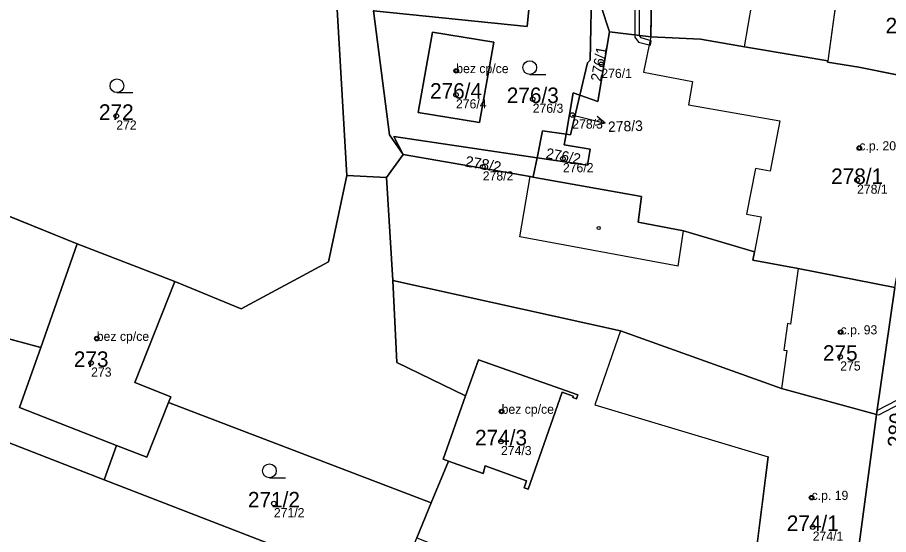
# Model space of a CAD drawing. Extents: x -603967 to -594699, y -1179315 to -1165625.
# Drawn here: x -597624 to -597528.8, y -1172426.6 to -1172370 of the extents above; entities that cross this region are included whole.
import ezdxf

# ---------------------------------------------------------------- set-up
doc = ezdxf.new("R2010")
doc.units = 0
for name, color, linetype in [('Definiční body', 7, 'Continuous'), ('Hranice parcel', 7, 'Continuous'), ('Parcelní čísla', 7, 'Continuous'), ('Polygon budovy', 7, 'Continuous'), ('Polygon parcely', 7, 'Continuous'), ('Pop  PČ popisy', 7, 'Continuous'), ('Vnitřní kresba', 7, 'Continuous'), ('Věcná břemena k části', 7, 'Continuous'), ('Značky budov', 7, 'Continuous'), ('Značky kultur', 7, 'Continuous')]:
    doc.layers.add(name, color=color, linetype=linetype)

msp = doc.modelspace()

# ---------------------------------------------------------------- linework, layer by layer
at = {"layer": 'Definiční body'}
for centre in [(-597560.17, -1172375.16994), (-597576.03, -1172375.87994), (-597576.06, -1172378.49994), (-597567.67, -1172378.97994), (-597613.2, -1172380.81994), (-597563.35, -1172380.70994), (-597531.96, -1172384.32994), (-597564.37, -1172385.47994), (-597573.13, -1172386.37994), (-597532.21, -1172387.82994), (-597534.01, -1172404.44994), (-597615.33, -1172405.15994), (-597534.05, -1172407.15994), (-597615.95, -1172407.82994), (-597571.07, -1172413.12994), (-597571.14, -1172416.40994), (-597537.18, -1172422.54994), (-597595.97, -1172423.19994), (-597537.06, -1172425.76994)]:
    msp.add_circle(centre, 0.25, dxfattribs=at)
at = {"layer": 'Hranice parcel'}
for p, q in [((-597554.56, -1172359.47), (-597554.77, -1172372.15)), ((-597561.19, -1172365.71), (-597559.27, -1172371.61)), ((-597588, -1172387.31), (-597589.19, -1172366.62)), ((-597549.31, -1172372.42), (-597554.77, -1172372.15)), ((-597561.68, -1172375), (-597562.52, -1172378.54)), ((-597524.08, -1172377.07), (-597532.02, -1172375.47)), ((-597617.48, -1172394.81), (-597644.61, -1172383.82)), ((-597581.82, -1172385.04), (-597583.66, -1172387.54)), ((-597567.93, -1172387.45), (-597581.82, -1172385.04)), ((-597567.19, -1172385.39), (-597567.57, -1172387.28)), ((-597583.66, -1172387.54), (-597588, -1172387.31)), ((-597567.64, -1172387.5), (-597567.93, -1172387.45)), ((-597567.57, -1172387.28), (-597567.64, -1172387.5)), ((-597582.98, -1172398.8), (-597583.66, -1172387.54)), ((-597674.28, -1172391.86), (-597621.46, -1172406.14)), ((-597621.46, -1172406.14), (-597617.48, -1172394.81)), ((-597530.07, -1172413.45), (-597528.07, -1172399.58)), ((-597575, -1172411.41), (-597573.6, -1172407.49)), ((-597533.64, -1172440.2), (-597530.07, -1172413.45)), ((-597613.19, -1172416.84), (-597614.51, -1172420.59)), ((-597578.77, -1172423.12), (-597576.89, -1172418.55)), ((-597573.07, -1172419.91), (-597576.89, -1172418.55)), ((-597582.77, -1172432.9), (-597614.51, -1172420.59)), ((-597580.34, -1172426.96), (-597578.77, -1172423.12))]:
    msp.add_line(p, q, dxfattribs=at)
for points in [[(-597585.07, -1172369.31), (-597568.29, -1172371.02), (-597567.7, -1172365.05), (-597569.35, -1172364.88), (-597569.18, -1172363.19)], [(-597561.19, -1172365.71), (-597561.4, -1172374.72), (-597561.68, -1172375)], [(-597581.82, -1172385.04), (-597583.31, -1172382.89), (-597585.07, -1172369.31)], [(-597578.63, -1172371.66), (-597571.91, -1172372.75), (-597573.48, -1172381.53), (-597580.18, -1172380.42), (-597578.63, -1172371.66)], [(-597562.52, -1172378.54), (-597560.55, -1172379.23), (-597559.27, -1172371.61)], [(-597559.27, -1172371.61), (-597555.03, -1172372.13), (-597554.77, -1172372.15)], [(-597532.02, -1172375.47), (-597535.44, -1172374.95), (-597535.42, -1172374.79), (-597538.44, -1172374.28), (-597544.53, -1172373.24), (-597549.31, -1172372.42)], [(-597564.02, -1172382.8), (-597563.26, -1172378.28), (-597562.52, -1172378.54)], [(-597562.52, -1172378.54), (-597563.54, -1172382.87), (-597564.02, -1172382.8)], [(-597567.19, -1172385.39), (-597566.61, -1172382.45), (-597564.02, -1172382.8)], [(-597581.82, -1172385.04), (-597582.84, -1172383.05), (-597567.19, -1172385.39)], [(-597567.19, -1172385.39), (-597561.69, -1172386.21), (-597561.39, -1172384.45), (-597564.22, -1172383.97), (-597564.02, -1172382.8)], [(-597617.48, -1172394.81), (-597606.81, -1172398.91), (-597599.56, -1172401.9), (-597590, -1172396.78), (-597588, -1172387.31)], [(-597543.61, -1172396.6), (-597543.43, -1172395.66), (-597551.17, -1172393.37), (-597556.13, -1172392.43), (-597555.76, -1172389.63), (-597567.64, -1172387.5)], [(-597528.07, -1172399.58), (-597538.66, -1172397.49), (-597543.61, -1172396.6)], [(-597530.07, -1172413.45), (-597540.47, -1172410.63), (-597558.08, -1172404.3), (-597582.98, -1172398.8)], [(-597575, -1172411.41), (-597582.51, -1172407.77), (-597582.98, -1172398.8)], [(-597614.51, -1172420.59), (-597625.09, -1172416.48), (-597634.75, -1172413.69), (-597678.72, -1172403.02)], [(-597621.46, -1172406.14), (-597623.77, -1172412.71), (-597613.19, -1172416.84)], [(-597573.6, -1172407.49), (-597562.74, -1172411.32), (-597562.89, -1172411.73), (-597563.3, -1172411.59), (-597563.25, -1172411.45), (-597564.44, -1172411.03), (-597568.18, -1172421.62), (-597568.6, -1172421.47), (-597568.35, -1172420.72), (-597572.87, -1172419.09), (-597573.07, -1172419.91)], [(-597578.77, -1172423.12), (-597607.5, -1172412.13), (-597609.87, -1172418.14), (-597613.19, -1172416.84)], [(-597576.89, -1172418.55), (-597577.47, -1172418.34), (-597575, -1172411.41)]]:
    msp.add_lwpolyline(points, dxfattribs=at)
at = {"layer": 'Polygon budovy'}
for points in [[(-597533.58, -1172361.94), (-597533.97, -1172364.65), (-597535.33, -1172364.48), (-597535.7, -1172367.46), (-597534.41, -1172367.62), (-597535.42, -1172374.79), (-597535.44, -1172374.95), (-597532.02, -1172375.47), (-597524.08, -1172377.07), (-597522, -1172364.02)], [(-597580.18, -1172380.42), (-597573.48, -1172381.53), (-597571.91, -1172372.75), (-597578.63, -1172371.66)], [(-597532.02, -1172375.47), (-597535.44, -1172374.95), (-597535.42, -1172374.79), (-597538.44, -1172374.28), (-597544.53, -1172373.24), (-597549.31, -1172372.42), (-597554.77, -1172372.15), (-597555.55, -1172376.03), (-597550.19, -1172377.03), (-597550.62, -1172379.61), (-597540.65, -1172381.34), (-597541.72, -1172386.86), (-597543.31, -1172386.55), (-597544.28, -1172391.56), (-597542.69, -1172391.86), (-597543.43, -1172395.66), (-597543.61, -1172396.6), (-597538.66, -1172397.49), (-597528.07, -1172399.58), (-597524.08, -1172377.07)], [(-597621.46, -1172406.14), (-597623.77, -1172412.71), (-597613.19, -1172416.84), (-597609.87, -1172418.14), (-597607.5, -1172412.13), (-597607.25, -1172411.51), (-597611.17, -1172409.96), (-597606.81, -1172398.91), (-597617.48, -1172394.81)], [(-597539.9, -1172406.47), (-597540.47, -1172410.63), (-597530.07, -1172413.45), (-597528.07, -1172399.58), (-597538.66, -1172397.49), (-597539.5, -1172403.57), (-597539.83, -1172403.52), (-597540.23, -1172406.42)], [(-597558.08, -1172404.3), (-597560.88, -1172412.41), (-597541.91, -1172418.09), (-597544.37, -1172437.34), (-597533.64, -1172440.2), (-597530.07, -1172413.45), (-597540.47, -1172410.63)], [(-597577.47, -1172418.34), (-597576.89, -1172418.55), (-597573.07, -1172419.91), (-597572.87, -1172419.09), (-597568.35, -1172420.72), (-597568.6, -1172421.47), (-597568.18, -1172421.62), (-597564.44, -1172411.03), (-597563.25, -1172411.45), (-597563.3, -1172411.59), (-597562.89, -1172411.73), (-597562.74, -1172411.32), (-597573.6, -1172407.49), (-597575, -1172411.41)]]:
    msp.add_lwpolyline(points, close=True, dxfattribs=at)
at = {"layer": 'Polygon parcely'}
for points in [[(-597561.19, -1172365.71), (-597559.27, -1172371.61), (-597555.03, -1172372.13), (-597554.77, -1172372.15), (-597554.56, -1172359.47)], [(-597589.19, -1172366.62), (-597588, -1172387.31), (-597583.66, -1172387.54), (-597581.82, -1172385.04), (-597583.31, -1172382.89), (-597585.07, -1172369.31)], [(-597524.08, -1172377.07), (-597532.02, -1172375.47), (-597535.44, -1172374.95), (-597535.42, -1172374.79), (-597538.44, -1172374.28), (-597544.53, -1172373.24), (-597549.31, -1172372.42), (-597554.77, -1172372.15), (-597555.03, -1172372.13), (-597559.27, -1172371.61), (-597560.55, -1172379.23), (-597562.52, -1172378.54), (-597563.54, -1172382.87), (-597564.02, -1172382.8), (-597564.22, -1172383.97), (-597561.39, -1172384.45), (-597561.69, -1172386.21), (-597567.19, -1172385.39), (-597567.57, -1172387.28), (-597567.64, -1172387.5), (-597555.76, -1172389.63), (-597556.13, -1172392.43), (-597551.17, -1172393.37), (-597543.43, -1172395.66), (-597543.61, -1172396.6), (-597538.66, -1172397.49), (-597528.07, -1172399.58)], [(-597528.07, -1172399.58), (-597530.07, -1172413.45), (-597533.64, -1172440.2), (-597534.93, -1172449.82), (-597534.27, -1172449.96), (-597535.92, -1172463.25), (-597536.39, -1172467.08), (-597540.17, -1172480.91), (-597540.97, -1172483.09), (-597543.05, -1172493.7), (-597543.74, -1172494.73), (-597532.25, -1172503.88), (-597520.62, -1172513.32)]]:
    msp.add_lwpolyline(points, dxfattribs=at)
for points in [[(-597549.31, -1172372.42), (-597544.53, -1172373.24), (-597538.44, -1172374.28), (-597535.42, -1172374.79), (-597535.44, -1172374.95), (-597532.02, -1172375.47), (-597524.08, -1172377.07), (-597522, -1172364.02), (-597533.58, -1172361.94), (-597545.45, -1172359.8), (-597545.97, -1172359.78), (-597554.56, -1172359.47), (-597554.77, -1172372.15)], [(-597569.18, -1172363.19), (-597584.44, -1172361.64), (-597585.07, -1172369.31), (-597568.29, -1172371.02), (-597567.7, -1172365.05), (-597569.35, -1172364.88)], [(-597617.48, -1172394.81), (-597606.81, -1172398.91), (-597599.56, -1172401.9), (-597590, -1172396.78), (-597588, -1172387.31), (-597589.19, -1172366.62), (-597599.82, -1172364.67), (-597606.9, -1172363.58), (-597610.15, -1172363.08), (-597616.04, -1172362.17), (-597618.44, -1172362.07), (-597631.82, -1172363.24), (-597641.39, -1172365.6), (-597643.59, -1172365.91), (-597657.57, -1172372.95), (-597661.84, -1172376.84), (-597658.39, -1172378.24), (-597646.49, -1172375.52), (-597644.61, -1172383.82)], [(-597561.68, -1172375), (-597561.4, -1172374.72), (-597561.19, -1172365.71), (-597561.76, -1172363.94), (-597569.18, -1172363.19), (-597569.35, -1172364.88), (-597567.7, -1172365.05), (-597568.29, -1172371.02), (-597585.07, -1172369.31), (-597583.31, -1172382.89), (-597581.82, -1172385.04), (-597582.84, -1172383.05), (-597567.19, -1172385.39), (-597566.61, -1172382.45), (-597564.02, -1172382.8), (-597563.26, -1172378.28), (-597562.52, -1172378.54)], [(-597561.4, -1172374.72), (-597561.68, -1172375), (-597562.52, -1172378.54), (-597560.55, -1172379.23), (-597559.27, -1172371.61), (-597561.19, -1172365.71)], [(-597578.63, -1172371.66), (-597571.91, -1172372.75), (-597573.48, -1172381.53), (-597580.18, -1172380.42)], [(-597578.63, -1172371.66), (-597580.18, -1172380.42), (-597573.48, -1172381.53), (-597571.91, -1172372.75)], [(-597621.46, -1172406.14), (-597617.48, -1172394.81), (-597644.61, -1172383.82), (-597643.79, -1172387.43), (-597655.67, -1172390.15), (-597658.39, -1172378.24), (-597661.84, -1172376.84), (-597669.08, -1172383.82), (-597673.66, -1172390.32), (-597674.28, -1172391.86)], [(-597564.02, -1172382.8), (-597563.54, -1172382.87), (-597562.52, -1172378.54), (-597563.26, -1172378.28)], [(-597561.39, -1172384.45), (-597564.22, -1172383.97), (-597564.02, -1172382.8), (-597566.61, -1172382.45), (-597567.19, -1172385.39), (-597561.69, -1172386.21)], [(-597567.19, -1172385.39), (-597582.84, -1172383.05), (-597581.82, -1172385.04), (-597567.93, -1172387.45), (-597567.64, -1172387.5), (-597567.57, -1172387.28)], [(-597555.76, -1172389.63), (-597567.64, -1172387.5), (-597567.93, -1172387.45), (-597581.82, -1172385.04), (-597583.66, -1172387.54), (-597582.98, -1172398.8), (-597558.08, -1172404.3), (-597540.47, -1172410.63), (-597530.07, -1172413.45), (-597528.07, -1172399.58), (-597538.66, -1172397.49), (-597543.61, -1172396.6), (-597543.43, -1172395.66), (-597551.17, -1172393.37), (-597556.13, -1172392.43)], [(-597575, -1172411.41), (-597582.51, -1172407.77), (-597582.98, -1172398.8), (-597583.66, -1172387.54), (-597588, -1172387.31), (-597590, -1172396.78), (-597599.56, -1172401.9), (-597606.81, -1172398.91), (-597617.48, -1172394.81), (-597621.46, -1172406.14), (-597623.77, -1172412.71), (-597613.19, -1172416.84), (-597609.87, -1172418.14), (-597607.5, -1172412.13), (-597578.77, -1172423.12), (-597576.89, -1172418.55), (-597577.47, -1172418.34)], [(-597674.28, -1172391.86), (-597674.92, -1172393.49), (-597678.72, -1172403.02), (-597634.75, -1172413.69), (-597625.09, -1172416.48), (-597614.51, -1172420.59), (-597613.19, -1172416.84), (-597623.77, -1172412.71), (-597621.46, -1172406.14)], [(-597573.07, -1172419.91), (-597576.89, -1172418.55), (-597578.77, -1172423.12), (-597580.34, -1172426.96), (-597569.89, -1172431.07), (-597544.37, -1172437.34), (-597533.64, -1172440.2), (-597530.07, -1172413.45), (-597540.47, -1172410.63), (-597558.08, -1172404.3), (-597582.98, -1172398.8), (-597582.51, -1172407.77), (-597575, -1172411.41), (-597573.6, -1172407.49), (-597562.74, -1172411.32), (-597562.89, -1172411.73), (-597563.3, -1172411.59), (-597563.25, -1172411.45), (-597564.44, -1172411.03), (-597568.18, -1172421.62), (-597568.6, -1172421.47), (-597568.35, -1172420.72), (-597572.87, -1172419.09)], [(-597625.09, -1172416.48), (-597634.75, -1172413.69), (-597678.72, -1172403.02), (-597681.24, -1172409.8), (-597686.17, -1172432.32), (-597672.06, -1172435.27), (-597664.04, -1172436.49), (-597648.9, -1172439.83), (-597612.89, -1172445.67), (-597578.35, -1172458.08), (-597573.5, -1172445.04), (-597570.6, -1172438.81), (-597572.53, -1172438.01), (-597574.35, -1172437.26), (-597578.94, -1172434.88), (-597582.77, -1172432.9), (-597614.51, -1172420.59)], [(-597575, -1172411.41), (-597577.47, -1172418.34), (-597576.89, -1172418.55), (-597573.07, -1172419.91), (-597572.87, -1172419.09), (-597568.35, -1172420.72), (-597568.6, -1172421.47), (-597568.18, -1172421.62), (-597564.44, -1172411.03), (-597563.25, -1172411.45), (-597563.3, -1172411.59), (-597562.89, -1172411.73), (-597562.74, -1172411.32), (-597573.6, -1172407.49)], [(-597614.51, -1172420.59), (-597582.77, -1172432.9), (-597580.73, -1172427.92), (-597580.34, -1172426.96), (-597578.77, -1172423.12), (-597607.5, -1172412.13), (-597609.87, -1172418.14), (-597613.19, -1172416.84)]]:
    msp.add_lwpolyline(points, close=True, dxfattribs=at)
at = {"layer": 'Pop  PČ popisy'}
for p, q in [((-597563.35, -1172380.71), (-597562.67, -1172380.87)), ((-597562.67, -1172380.87), (-597559.758, -1172381.596)), ((-597559.758, -1172381.596), (-597560.851, -1172381.84)), ((-597559.758, -1172381.596), (-597560.609, -1172380.868))]:
    msp.add_line(p, q, dxfattribs=at)
at = {"layer": 'Vnitřní kresba'}
for p, q in [((-597534.41, -1172367.62), (-597535.42, -1172374.79)), ((-597544.53, -1172373.24), (-597543.71, -1172368.6)), ((-597554.77, -1172372.15), (-597555.55, -1172376.03)), ((-597555.55, -1172376.03), (-597550.19, -1172377.03)), ((-597550.19, -1172377.03), (-597550.62, -1172379.61)), ((-597550.62, -1172379.61), (-597540.65, -1172381.34)), ((-597540.65, -1172381.34), (-597541.72, -1172386.86)), ((-597569.08, -1172394.02), (-597567.93, -1172387.45)), ((-597543.31, -1172386.55), (-597544.28, -1172391.56)), ((-597541.72, -1172386.86), (-597543.31, -1172386.55)), ((-597544.28, -1172391.56), (-597542.69, -1172391.86)), ((-597542.69, -1172391.86), (-597543.43, -1172395.66)), ((-597551.77, -1172397.24), (-597569.08, -1172394.02)), ((-597551.77, -1172397.24), (-597551.17, -1172393.37)), ((-597538.66, -1172397.49), (-597539.5, -1172403.57)), ((-597606.81, -1172398.91), (-597611.17, -1172409.96)), ((-597539.83, -1172403.52), (-597540.23, -1172406.42)), ((-597539.5, -1172403.57), (-597539.83, -1172403.52)), ((-597558.08, -1172404.3), (-597560.88, -1172412.41)), ((-597539.9, -1172406.47), (-597540.47, -1172410.63)), ((-597540.23, -1172406.42), (-597539.9, -1172406.47)), ((-597611.17, -1172409.96), (-597607.25, -1172411.51)), ((-597607.25, -1172411.51), (-597607.5, -1172412.13)), ((-597560.88, -1172412.41), (-597541.91, -1172418.09)), ((-597544.37, -1172437.34), (-597541.91, -1172418.09))]:
    msp.add_line(p, q, dxfattribs=at)
at = {"layer": 'Věcná břemena k části'}
msp.add_lwpolyline([(-597556.48, -1172364.65), (-597556.5, -1172371.95), (-597556, -1172372.01), (-597555.98, -1172364.67)], dxfattribs=at)
for points in [[(-597556.5, -1172371.95), (-597556.5, -1172372.19), (-597556.12, -1172372.73), (-597554.81, -1172373.08), (-597554.71, -1172372.59), (-597555.82, -1172372.29), (-597556, -1172372.01)], [(-597530.01, -1172413.01), (-597530.07, -1172413.45), (-597529.83, -1172413.48), (-597527.37, -1172412.23), (-597527.83, -1172411.91)]]:
    msp.add_lwpolyline(points, close=True, dxfattribs=at)
at = {"layer": 'Značky budov'}
for centre in [(-597576.0368, -1172375.87916), (-597531.9668, -1172384.32916), (-597560.4568, -1172393.05916), (-597534.0168, -1172404.44916), (-597615.3368, -1172405.15916), (-597571.0768, -1172413.12916), (-597537.1868, -1172422.54916)]:
    msp.add_circle(centre, 0.175, dxfattribs=at)
at = {"layer": 'Značky kultur'}
for p, q in [((-597567.993, -1172376.27), (-597566.243, -1172376.27)), ((-597613.123, -1172378.26), (-597611.373, -1172378.26)), ((-597596.463, -1172420.37), (-597594.713, -1172420.37))]:
    msp.add_line(p, q, dxfattribs=at)
for centre in [(-597567.99286, -1172375.51981), (-597613.12286, -1172377.50981), (-597596.46286, -1172419.61981)]:
    msp.add_circle(centre, 0.75, dxfattribs=at)

# ---------------------------------------------------------------- texts
at = {"layer": 'Definiční body'}
for s, p in [('bez cp/ce', (-597576.03, -1172376.13)), ('276/1', (-597560.17, -1172376.659)), ('276/4', (-597576.06, -1172379.989)), ('276/3', (-597567.67, -1172380.469)), ('272', (-597613.2, -1172382.309)), ('278/3', (-597563.35, -1172382.199)), ('c.p. 20', (-597531.96, -1172384.58)), ('276/2', (-597564.37, -1172386.969)), ('278/2', (-597573.13, -1172387.869)), ('278/1', (-597532.21, -1172389.319)), ('c.p. 93', (-597534.01, -1172404.7)), ('bez cp/ce', (-597615.33, -1172405.41)), ('273', (-597615.95, -1172409.319)), ('275', (-597534.05, -1172408.649)), ('bez cp/ce', (-597571.07, -1172413.38)), ('274/3', (-597571.14, -1172417.899)), ('c.p. 19', (-597537.18, -1172422.8)), ('271/2', (-597595.97, -1172424.689)), ('274/1', (-597537.06, -1172427.259))]:
    msp.add_text(s, height=0.999996, dxfattribs=at).set_placement(p)
at = {"layer": 'Parcelní čísla'}
for s, p in [('279', (-597529.09, -1172371.775)), ('276/4', (-597578.896, -1172378.925)), ('276/3', (-597570.506, -1172379.405)), ('272', (-597615.09, -1172381.245)), ('278/1', (-597535.046, -1172388.255)), ('273', (-597617.84, -1172408.255)), ('275', (-597535.94, -1172407.585)), ('274/3', (-597573.976, -1172416.835)), ('271/2', (-597598.806, -1172423.625)), ('274/1', (-597539.896, -1172426.195))]:
    msp.add_text(s, height=1.699998, dxfattribs=at).set_placement(p)
for s, height, rotation, p in [('276/1', 1.138998, 80, (-597560.219, -1172377.09)), ('278/3', 1.138998, 2, (-597559.419, -1172382.57)), ('276/2', 1.138998, 349.9999972, (-597566.29, -1172385.43)), ('278/2', 1.182, 349.9999972, (-597575.123, -1172386.328)), ('280', 1.699998, 86, (-597527.187, -1172417.105))]:
    msp.add_text(s, height=height, rotation=rotation, dxfattribs=at).set_placement(p)

doc.saveas('drawing.dxf')
